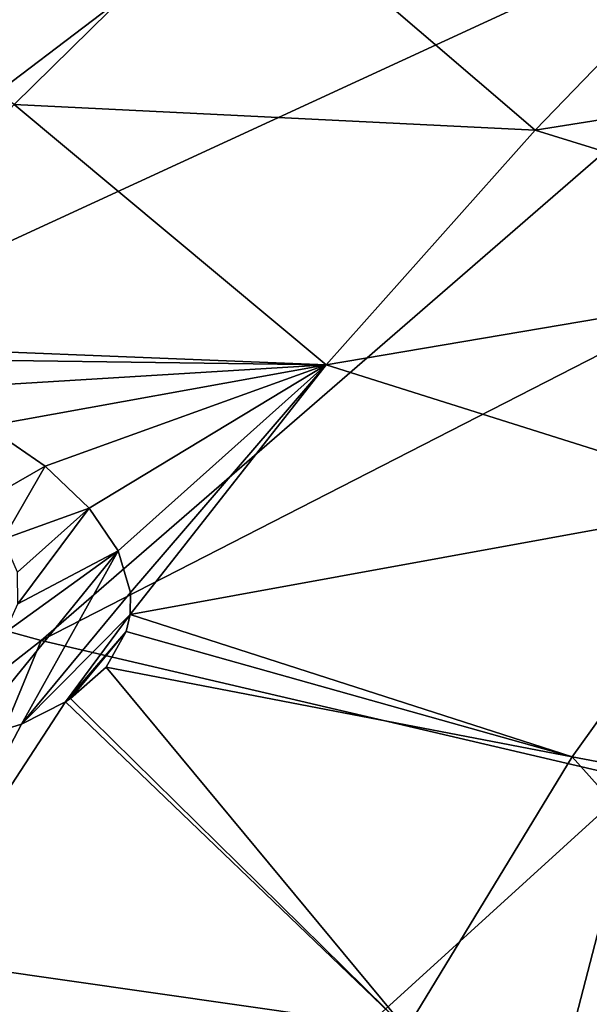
# Model space of a CAD drawing. Header units: metres. Extents: x -92 to 264, y -100 to 50.
# Tile 498 of 656: x 176.78 to 179.22, y -6.33 to -2.11. Entities that reach past the tile are written whole.
import ezdxf

# ---------------------------------------------------------------- set-up
doc = ezdxf.new("R2010")
doc.units = ezdxf.units.M
doc.layers.add('solid_21062050_01', color=7, linetype='CONTINUOUS')

msp = doc.modelspace()

# ---------------------------------------------------------------- linework, layer by layer
at = {"layer": 'solid_21062050_01'}
for points in [[(177.486923, 0.152544, 197.288513), (175.833374, 0.796775, 195.499084), (170.17041, -2.594793, 199.681885)], [(177.486923, 0.152544, 197.288513), (170.17041, -2.594793, 199.681885), (172.229141, -3.379812, 201.86235)], [(179.289719, -0.443986, 198.945435), (177.486923, 0.152544, 197.288513), (172.229141, -3.379812, 201.86235)], [(179.289719, -0.443986, 198.945435), (172.229141, -3.379812, 201.86235), (174.467422, -4.106268, 203.880157)], [(181.229782, -0.98886, 200.458878), (179.289719, -0.443986, 198.945435), (174.467422, -4.106268, 203.880157)], [(181.229782, -0.98886, 200.458878), (174.467422, -4.106268, 203.880157), (176.870743, -4.769465, 205.72226)], [(183.294281, -1.478467, 201.818817), (181.229782, -0.98886, 200.458878), (176.870743, -4.769465, 205.72226)], [(177.733765, -1.512149, 135.364532), (176.755768, -2.475667, 137.635452), (175.365326, -1.503778, 136.347458)], [(178.985214, -2.584861, 136.990448), (176.755768, -2.475667, 137.635452), (177.733765, -1.512149, 135.364532)], [(183.294281, -1.478467, 201.818817), (176.870743, -4.769465, 205.72226), (179.423584, -5.365117, 207.376755)], [(178.985214, -2.584861, 136.990448), (177.733765, -1.512149, 135.364532), (179.89743, -1.640941, 134.73056)], [(178.985214, -2.584861, 136.990448), (179.89743, -1.640941, 134.73056), (181.623474, -2.165901, 135.136932)], [(178.985214, -2.584861, 136.990448), (181.623474, -2.165901, 135.136932), (180.767212, -3.136523, 137.463943)], [(178.091141, -3.589218, 139.325714), (175.810104, -3.497776, 139.98056), (176.755768, -2.475667, 137.635452)], [(178.091141, -3.589218, 139.325714), (176.755768, -2.475667, 137.635452), (178.985214, -2.584861, 136.990448)], [(178.091141, -3.589218, 139.325714), (178.985214, -2.584861, 136.990448), (180.767212, -3.136523, 137.463943)], [(178.091141, -3.589218, 139.325714), (180.767212, -3.136523, 137.463943), (179.931091, -4.169454, 139.866943)], [(176.002243, -3.56037, 140.030273), (175.810104, -3.497776, 139.98056), (178.091141, -3.589218, 139.325714)], [(176.339157, -3.695905, 140.169876), (176.002243, -3.56037, 140.030273), (178.091141, -3.589218, 139.325714)], [(176.637924, -3.852049, 140.366898), (176.339157, -3.695905, 140.169876), (178.091141, -3.589218, 139.325714)], [(176.887527, -4.023723, 140.615158), (176.637924, -3.852049, 140.366898), (178.091141, -3.589218, 139.325714)], [(177.07634, -4.203156, 140.902863), (176.887527, -4.023723, 140.615158), (178.091141, -3.589218, 139.325714)], [(177.1996, -4.3856, 141.221375), (177.07634, -4.203156, 140.902863), (178.091141, -3.589218, 139.325714)], [(177.252502, -4.563337, 141.556076), (177.1996, -4.3856, 141.221375), (178.091141, -3.589218, 139.325714)], [(177.251343, -4.658511, 141.745651), (178.091141, -3.589218, 139.325714), (179.931091, -4.169454, 139.866943)], [(177.252502, -4.563337, 141.556076), (178.091141, -3.589218, 139.325714), (177.251343, -4.658511, 141.745651)], [(176.59082, -4.192112, 141.052155), (176.637924, -3.852049, 140.366898), (176.887527, -4.023723, 140.615158)], [(176.59082, -4.192112, 141.052155), (176.887527, -4.023723, 140.615158), (176.708252, -4.335027, 141.292313)], [(176.708252, -4.335027, 141.292313), (176.887527, -4.023723, 140.615158), (177.07634, -4.203156, 140.902863)], [(176.870743, -4.769465, 205.72226), (174.467422, -4.106268, 203.880157), (171.852524, -8.700409, 210.26532)], [(177.251343, -4.658511, 141.745651), (179.931091, -4.169454, 139.866943), (179.143997, -5.267246, 142.354599)], [(179.143997, -5.267246, 142.354599), (179.931091, -4.169454, 139.866943), (181.19249, -5.654603, 142.542175)], [(176.708252, -4.335027, 141.292313), (177.07634, -4.203156, 140.902863), (176.768921, -4.476849, 141.551163)], [(176.768921, -4.476849, 141.551163), (177.07634, -4.203156, 140.902863), (176.770996, -4.61214, 141.817947)], [(176.770996, -4.61214, 141.817947), (177.07634, -4.203156, 140.902863), (177.1996, -4.3856, 141.221375)], [(177.1996, -4.3856, 141.221375), (176.786438, -5.126495, 142.832291), (176.532379, -5.20574, 143.074677)], [(176.715424, -4.735627, 142.08136), (177.1996, -4.3856, 141.221375), (176.532379, -5.20574, 143.074677)], [(176.770996, -4.61214, 141.817947), (177.1996, -4.3856, 141.221375), (176.715424, -4.735627, 142.08136)], [(177.252502, -4.563337, 141.556076), (176.786438, -5.126495, 142.832291), (177.1996, -4.3856, 141.221375)], [(177.252502, -4.563337, 141.556076), (177.251343, -4.658511, 141.745651), (176.786438, -5.126495, 142.832291)], [(176.786438, -5.126495, 142.832291), (177.251343, -4.658511, 141.745651), (176.975143, -5.030977, 142.579315)], [(176.975143, -5.030977, 142.579315), (177.251343, -4.658511, 141.745651), (177.235016, -4.730935, 141.895218)], [(177.235016, -4.730935, 141.895218), (177.251343, -4.658511, 141.745651), (179.143997, -5.267246, 142.354599)], [(176.975143, -5.030977, 142.579315), (177.235016, -4.730935, 141.895218), (176.996353, -5.017158, 142.544739)], [(176.996353, -5.017158, 142.544739), (177.235016, -4.730935, 141.895218), (177.148895, -4.88287, 142.226486)], [(177.148895, -4.88287, 142.226486), (177.235016, -4.730935, 141.895218), (179.143997, -5.267246, 142.354599)], [(176.870743, -4.769465, 205.72226), (171.852524, -8.700409, 210.26532), (174.940277, -9.441522, 212.323837)], [(179.423584, -5.365117, 207.376755), (176.870743, -4.769465, 205.72226), (174.940277, -9.441522, 212.323837)], [(176.996353, -5.017158, 142.544739), (177.148895, -4.88287, 142.226486), (178.434875, -6.432371, 144.935669)], [(177.148895, -4.88287, 142.226486), (179.143997, -5.267246, 142.354599), (178.434875, -6.432371, 144.935669)], [(176.264206, -6.121686, 144.983871), (176.975143, -5.030977, 142.579315), (178.434875, -6.432371, 144.935669)], [(176.786438, -5.126495, 142.832291), (176.975143, -5.030977, 142.579315), (176.264206, -6.121686, 144.983871)], [(176.975143, -5.030977, 142.579315), (176.996353, -5.017158, 142.544739), (178.434875, -6.432371, 144.935669)], [(176.532379, -5.20574, 143.074677), (176.786438, -5.126495, 142.832291), (176.264206, -6.121686, 144.983871)], [(178.434875, -6.432371, 144.935669), (179.143997, -5.267246, 142.354599), (180.542526, -6.831849, 145.157669)], [(179.143997, -5.267246, 142.354599), (181.19249, -5.654603, 142.542175), (180.542526, -6.831849, 145.157669)], [(179.423584, -5.365117, 207.376755), (174.940277, -9.441522, 212.323837), (178.197235, -10.094261, 214.136887)], [(182.109451, -5.889371, 208.832916), (179.423584, -5.365117, 207.376755), (178.197235, -10.094261, 214.136887)], [(182.109451, -5.889371, 208.832916), (178.197235, -10.094261, 214.136887), (181.60141, -10.654218, 215.69223)], [(175.652588, -7.274141, 147.483597), (176.264206, -6.121686, 144.983871), (177.832718, -7.66637, 147.619415)], [(176.264206, -6.121686, 144.983871), (178.434875, -6.432371, 144.935669), (177.832718, -7.66637, 147.619415)]]:
    msp.add_3dface(points, dxfattribs=at)

doc.saveas('drawing.dxf')
